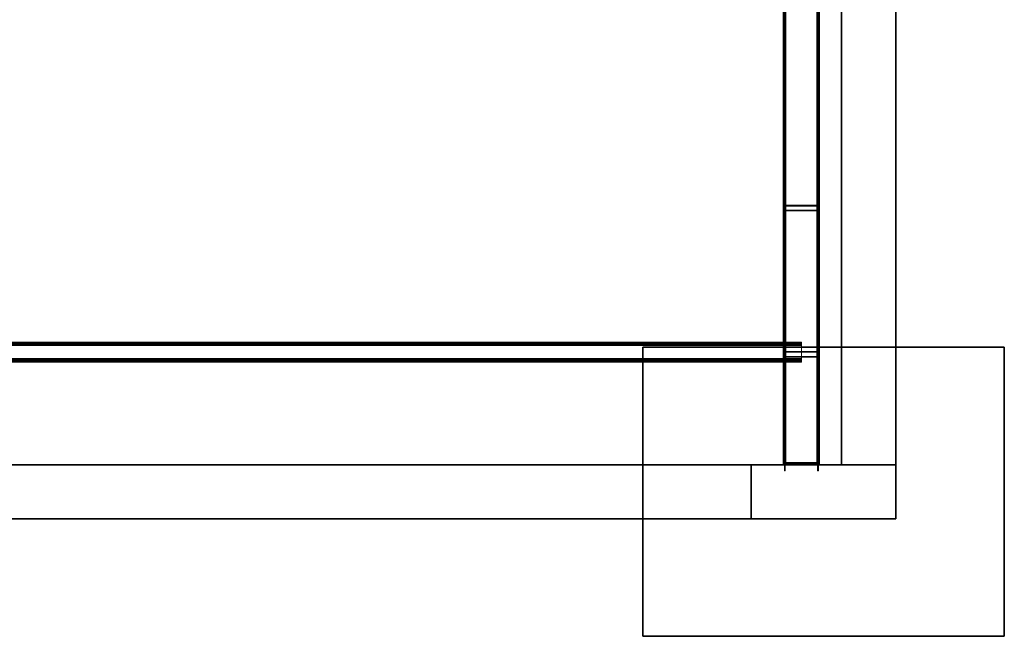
# Model space of a CAD drawing. Extents: x -0.3 to 41.3, y 0 to 17.8.
# Tile 495 of 625: x 38.6 to 41.3, y 1.5 to 3.2. Entities that reach past the tile are written whole.
import ezdxf

# ---------------------------------------------------------------- set-up
doc = ezdxf.new("R2010")
doc.units = 0
doc.header["$MEASUREMENT"] = 0
for name, color, linetype in [('P50', 7, 'Continuous'), ('S50', 7, 'Continuous'), ('V117', 7, 'Continuous'), ('V139', 7, 'Continuous'), ('V219', 7, 'Continuous'), ('V242', 7, 'Continuous'), ('V307', 7, 'Continuous'), ('V313', 7, 'Continuous')]:
    doc.layers.add(name, color=color, linetype=linetype)
doc.layers.add('PILAR_METALICO', color=22, linetype='Continuous', lineweight=0)
doc.layers.add('VIGA_METALICA', color=106, linetype='Continuous', lineweight=0)

msp = doc.modelspace()

# ---------------------------------------------------------------- linework, layer by layer
at = {"layer": 'P50', "color": 12, "true_color": 0xbd0000}
for points, invisible_edges in [([(40.58178, 1.81931, 195.60001), (40.98178, 1.81931, 195.60001), (40.98178, 1.96931, 195.60001)], 12), ([(40.58178, 1.81931, 195.60001), (40.98178, 1.81931, 195.60001), (40.98178, 1.96931, 195.60001)], 12), ([(40.58178, 1.81931, 195.60001), (40.98178, 1.96931, 195.60001), (40.58178, 1.96931, 195.60001)], 9), ([(40.58178, 1.81931, 195.60001), (40.98178, 1.96931, 195.60001), (40.58178, 1.96931, 195.60001)], 9), ([(40.58178, 1.81931, 196.60001), (40.98178, 1.81931, 196.60001), (40.98178, 1.96931, 196.60001)], 12), ([(40.58178, 1.81931, 195.60001), (40.98178, 1.81931, 195.60001), (40.98178, 1.96931, 195.60001)], 12), ([(40.58178, 1.81931, 196.60001), (40.98178, 1.96931, 196.60001), (40.58178, 1.96931, 196.60001)], 9), ([(40.58178, 1.81931, 195.60001), (40.98178, 1.96931, 195.60001), (40.58178, 1.96931, 195.60001)], 9), ([(40.58178, 1.81931, 199.55), (40.98178, 1.81931, 199.55), (40.98178, 1.96931, 199.55)], 12), ([(40.58178, 1.81931, 196.6), (40.98178, 1.81931, 196.6), (40.98178, 1.96931, 196.6)], 12), ([(40.58178, 1.81931, 199.55), (40.98178, 1.96931, 199.55), (40.58178, 1.96931, 199.55)], 9), ([(40.58178, 1.81931, 196.6), (40.98178, 1.96931, 196.6), (40.58178, 1.96931, 196.6)], 9), ([(40.58178, 1.81931, 200.60001), (40.98178, 1.81931, 200.60001), (40.98178, 1.96931, 200.60001)], 12), ([(40.58178, 1.81931, 199.55001), (40.98178, 1.81931, 199.55001), (40.98178, 1.96931, 199.55001)], 12), ([(40.58178, 1.81931, 200.60001), (40.98178, 1.96931, 200.60001), (40.58178, 1.96931, 200.60001)], 9), ([(40.58178, 1.81931, 199.55001), (40.98178, 1.96931, 199.55001), (40.58178, 1.96931, 199.55001)], 9)]:
    msp.add_3dface(points, dxfattribs=dict(at, invisible_edges=invisible_edges))
for points in [[(40.98178, 1.96931, 195.60001), (40.58178, 1.96931, 195.60001), (40.58178, 1.96931, 195.60001), (40.98178, 1.96931, 195.60001)], [(40.58178, 1.96931, 195.60001), (40.58178, 1.81931, 195.60001), (40.58178, 1.81931, 195.60001), (40.58178, 1.96931, 195.60001)], [(40.98178, 1.96931, 196.60001), (40.58178, 1.96931, 196.60001), (40.58178, 1.96931, 195.60001), (40.98178, 1.96931, 195.60001)], [(40.58178, 1.96931, 196.60001), (40.58178, 1.81931, 196.60001), (40.58178, 1.81931, 195.60001), (40.58178, 1.96931, 195.60001)], [(40.98178, 1.96931, 199.55), (40.58178, 1.96931, 199.55), (40.58178, 1.96931, 196.6), (40.98178, 1.96931, 196.6)], [(40.58178, 1.96931, 199.55), (40.58178, 1.81931, 199.55), (40.58178, 1.81931, 196.6), (40.58178, 1.96931, 196.6)], [(40.98178, 1.96931, 200.60001), (40.58178, 1.96931, 200.60001), (40.58178, 1.96931, 199.55001), (40.98178, 1.96931, 199.55001)], [(40.58178, 1.96931, 200.60001), (40.58178, 1.81931, 200.60001), (40.58178, 1.81931, 199.55001), (40.58178, 1.96931, 199.55001)], [(40.98178, 1.81931, 195.60001), (40.98178, 1.96931, 195.60001), (40.98178, 1.96931, 195.60001), (40.98178, 1.81931, 195.60001)], [(40.98178, 1.81931, 196.60001), (40.98178, 1.96931, 196.60001), (40.98178, 1.96931, 195.60001), (40.98178, 1.81931, 195.60001)], [(40.98178, 1.81931, 199.55), (40.98178, 1.96931, 199.55), (40.98178, 1.96931, 196.6), (40.98178, 1.81931, 196.6)], [(40.98178, 1.81931, 200.60001), (40.98178, 1.96931, 200.60001), (40.98178, 1.96931, 199.55001), (40.98178, 1.81931, 199.55001)], [(40.58178, 1.81931, 195.60001), (40.98178, 1.81931, 195.60001), (40.98178, 1.81931, 195.60001), (40.58178, 1.81931, 195.60001)], [(40.58178, 1.81931, 196.60001), (40.98178, 1.81931, 196.60001), (40.98178, 1.81931, 195.60001), (40.58178, 1.81931, 195.60001)], [(40.58178, 1.81931, 199.55), (40.98178, 1.81931, 199.55), (40.98178, 1.81931, 196.6), (40.58178, 1.81931, 196.6)], [(40.58178, 1.81931, 200.60001), (40.98178, 1.81931, 200.60001), (40.98178, 1.81931, 199.55001), (40.58178, 1.81931, 199.55001)]]:
    msp.add_3dface(points, dxfattribs=at)
at = {"layer": 'S50', "color": 253, "true_color": 0xca95bd}
for points, invisible_edges in [([(40.28178, 1.49431, 195.60001), (41.28178, 1.49431, 195.60001), (41.28178, 2.29431, 195.60001)], 12), ([(40.28178, 1.49431, 195.10001), (41.28178, 1.49431, 195.10001), (41.28178, 2.29431, 195.10001)], 12), ([(40.28178, 1.49431, 195.60001), (41.28178, 2.29431, 195.60001), (40.28178, 2.29431, 195.60001)], 9), ([(40.28178, 1.49431, 195.10001), (41.28178, 2.29431, 195.10001), (40.28178, 2.29431, 195.10001)], 9)]:
    msp.add_3dface(points, dxfattribs=dict(at, invisible_edges=invisible_edges))
for points in [[(41.28178, 2.29431, 195.60001), (40.28178, 2.29431, 195.60001), (40.28178, 2.29431, 195.10001), (41.28178, 2.29431, 195.10001)], [(40.28178, 2.29431, 195.60001), (40.28178, 1.49431, 195.60001), (40.28178, 1.49431, 195.10001), (40.28178, 2.29431, 195.10001)], [(41.28178, 1.49431, 195.60001), (41.28178, 2.29431, 195.60001), (41.28178, 2.29431, 195.10001), (41.28178, 1.49431, 195.10001)], [(40.28178, 1.49431, 195.60001), (41.28178, 1.49431, 195.60001), (41.28178, 1.49431, 195.10001), (40.28178, 1.49431, 195.10001)]]:
    msp.add_3dface(points, dxfattribs=at)
at = {"layer": 'V117', "color": 252, "true_color": 0x838383}
for points, invisible_edges in [([(40.58178, 1.96931, 196.60001), (37.12089, 1.96931, 196.60001), (37.12089, 1.81931, 196.60001)], 12), ([(40.58178, 1.96931, 196.00001), (37.12089, 1.96931, 196.00001), (37.12089, 1.81931, 196.00001)], 12), ([(40.58178, 1.96931, 196.60001), (37.12089, 1.81931, 196.60001), (40.58178, 1.81931, 196.60001)], 9), ([(40.58178, 1.96931, 196.00001), (37.12089, 1.81931, 196.00001), (40.58178, 1.81931, 196.00001)], 9)]:
    msp.add_3dface(points, dxfattribs=dict(at, invisible_edges=invisible_edges))
for points in [[(40.58178, 1.96931, 196.60001), (37.12089, 1.96931, 196.60001), (37.12089, 1.96931, 196.00001), (40.58178, 1.96931, 196.00001)], [(40.58178, 1.81931, 196.60001), (40.58178, 1.96931, 196.60001), (40.58178, 1.96931, 196.00001), (40.58178, 1.81931, 196.00001)], [(37.12089, 1.81931, 196.60001), (40.58178, 1.81931, 196.60001), (40.58178, 1.81931, 196.00001), (37.12089, 1.81931, 196.00001)]]:
    msp.add_3dface(points, dxfattribs=at)
at = {"layer": 'V139', "color": 252, "true_color": 0x838383}
for points, invisible_edges in [([(40.98178, 5.27764, 196.60001), (40.83178, 5.27764, 196.60001), (40.83178, 1.96931, 196.60001)], 12), ([(40.98178, 5.27764, 196.00001), (40.83178, 5.27764, 196.00001), (40.83178, 1.96931, 196.00001)], 12), ([(40.98178, 5.27764, 196.60001), (40.83178, 1.96931, 196.60001), (40.98178, 1.96931, 196.60001)], 9), ([(40.98178, 5.27764, 196.00001), (40.83178, 1.96931, 196.00001), (40.98178, 1.96931, 196.00001)], 9)]:
    msp.add_3dface(points, dxfattribs=dict(at, invisible_edges=invisible_edges))
for points in [[(40.83178, 5.27764, 196.60001), (40.83178, 1.96931, 196.60001), (40.83178, 1.96931, 196.00001), (40.83178, 5.27764, 196.00001)], [(40.98178, 1.96931, 196.60001), (40.98178, 5.27764, 196.60001), (40.98178, 5.27764, 196.00001), (40.98178, 1.96931, 196.00001)], [(40.83178, 1.96931, 196.60001), (40.98178, 1.96931, 196.60001), (40.98178, 1.96931, 196.00001), (40.83178, 1.96931, 196.00001)]]:
    msp.add_3dface(points, dxfattribs=at)
at = {"layer": 'V219', "color": 252, "true_color": 0x838383}
for points, invisible_edges in [([(40.58178, 1.96931, 199.55), (37.12089, 1.96931, 199.55), (37.12089, 1.81931, 199.55)], 12), ([(40.58178, 1.96931, 198.95), (37.12089, 1.96931, 198.95), (37.12089, 1.81931, 198.95)], 12), ([(40.58178, 1.96931, 199.55), (37.12089, 1.81931, 199.55), (40.58178, 1.81931, 199.55)], 9), ([(40.58178, 1.96931, 198.95), (37.12089, 1.81931, 198.95), (40.58178, 1.81931, 198.95)], 9)]:
    msp.add_3dface(points, dxfattribs=dict(at, invisible_edges=invisible_edges))
for points in [[(40.58178, 1.96931, 199.55), (37.12089, 1.96931, 199.55), (37.12089, 1.96931, 198.95), (40.58178, 1.96931, 198.95)], [(40.58178, 1.81931, 199.55), (40.58178, 1.96931, 199.55), (40.58178, 1.96931, 198.95), (40.58178, 1.81931, 198.95)], [(37.12089, 1.81931, 199.55), (40.58178, 1.81931, 199.55), (40.58178, 1.81931, 198.95), (37.12089, 1.81931, 198.95)]]:
    msp.add_3dface(points, dxfattribs=at)
at = {"layer": 'V242', "color": 252, "true_color": 0x838383}
for points, invisible_edges in [([(40.98178, 5.27764, 199.55), (40.83178, 5.27764, 199.55), (40.83178, 1.96931, 199.55)], 12), ([(40.98178, 5.27764, 198.95), (40.83178, 5.27764, 198.95), (40.83178, 1.96931, 198.95)], 12), ([(40.98178, 5.27764, 199.55), (40.83178, 1.96931, 199.55), (40.98178, 1.96931, 199.55)], 9), ([(40.98178, 5.27764, 198.95), (40.83178, 1.96931, 198.95), (40.98178, 1.96931, 198.95)], 9)]:
    msp.add_3dface(points, dxfattribs=dict(at, invisible_edges=invisible_edges))
for points in [[(40.83178, 5.27764, 199.55), (40.83178, 1.96931, 199.55), (40.83178, 1.96931, 198.95), (40.83178, 5.27764, 198.95)], [(40.98178, 1.96931, 199.55), (40.98178, 5.27764, 199.55), (40.98178, 5.27764, 198.95), (40.98178, 1.96931, 198.95)], [(40.83178, 1.96931, 199.55), (40.98178, 1.96931, 199.55), (40.98178, 1.96931, 198.95), (40.83178, 1.96931, 198.95)]]:
    msp.add_3dface(points, dxfattribs=at)
at = {"layer": 'V307', "color": 252, "true_color": 0x838383}
for points, invisible_edges in [([(40.58178, 1.96931, 200.60001), (37.12089, 1.96931, 200.60001), (37.12089, 1.81931, 200.60001)], 12), ([(40.58178, 1.96931, 200.30001), (37.12089, 1.96931, 200.30001), (37.12089, 1.81931, 200.30001)], 12), ([(40.58178, 1.96931, 200.60001), (37.12089, 1.81931, 200.60001), (40.58178, 1.81931, 200.60001)], 9), ([(40.58178, 1.96931, 200.30001), (37.12089, 1.81931, 200.30001), (40.58178, 1.81931, 200.30001)], 9)]:
    msp.add_3dface(points, dxfattribs=dict(at, invisible_edges=invisible_edges))
for points in [[(40.58178, 1.96931, 200.60001), (37.12089, 1.96931, 200.60001), (37.12089, 1.96931, 200.30001), (40.58178, 1.96931, 200.30001)], [(40.58178, 1.81931, 200.60001), (40.58178, 1.96931, 200.60001), (40.58178, 1.96931, 200.30001), (40.58178, 1.81931, 200.30001)], [(37.12089, 1.81931, 200.60001), (40.58178, 1.81931, 200.60001), (40.58178, 1.81931, 200.30001), (37.12089, 1.81931, 200.30001)]]:
    msp.add_3dface(points, dxfattribs=at)
at = {"layer": 'V313', "color": 252, "true_color": 0x838383}
for points, invisible_edges in [([(40.98178, 5.27764, 200.60001), (40.83178, 5.27764, 200.60001), (40.83178, 1.96931, 200.60001)], 12), ([(40.98178, 5.27764, 200.30001), (40.83178, 5.27764, 200.30001), (40.83178, 1.96931, 200.30001)], 12), ([(40.98178, 5.27764, 200.60001), (40.83178, 1.96931, 200.60001), (40.98178, 1.96931, 200.60001)], 9), ([(40.98178, 5.27764, 200.30001), (40.83178, 1.96931, 200.30001), (40.98178, 1.96931, 200.30001)], 9)]:
    msp.add_3dface(points, dxfattribs=dict(at, invisible_edges=invisible_edges))
for points in [[(40.83178, 5.27764, 200.60001), (40.83178, 1.96931, 200.60001), (40.83178, 1.96931, 200.30001), (40.83178, 5.27764, 200.30001)], [(40.98178, 1.96931, 200.60001), (40.98178, 5.27764, 200.60001), (40.98178, 5.27764, 200.30001), (40.98178, 1.96931, 200.30001)], [(40.83178, 1.96931, 200.60001), (40.98178, 1.96931, 200.60001), (40.98178, 1.96931, 200.30001), (40.83178, 1.96931, 200.30001)]]:
    msp.add_3dface(points, dxfattribs=at)

# ---------------------------------------------------------------- meshes
at = {"layer": 'PILAR_METALICO'}
mesh = msp.add_polyface(dxfattribs=at)
corners = [(40.67345, 2.67618, 199.54735), (40.67345, 2.67618, 199.78982), (40.67345, 2.71218, 199.54735), (40.67345, 2.71218, 199.78982), (40.67375, 2.67464, 199.54735), (40.67375, 2.67464, 199.78982), (40.67462, 2.67335, 199.54735), (40.67462, 2.67335, 199.78982), (40.67545, 2.67618, 199.54735), (40.67545, 2.67618, 199.78982), (40.67545, 2.71218, 199.54735), (40.67545, 2.71218, 199.78982), (40.6756, 2.67541, 199.54735), (40.6756, 2.67541, 199.78982), (40.67592, 2.67248, 199.54735), (40.67592, 2.67248, 199.78982), (40.67604, 2.67476, 199.54735), (40.67604, 2.67476, 199.78982), (40.67668, 2.67433, 199.54735), (40.67668, 2.67433, 199.78982), (40.67745, 2.67218, 199.54735), (40.67745, 2.67218, 199.78982), (40.67745, 2.67418, 199.54735), (40.67745, 2.67418, 199.78982), (40.76345, 2.67218, 199.54735), (40.76345, 2.67218, 199.78982), (40.76345, 2.67418, 199.54735), (40.76345, 2.67418, 199.78982), (40.76422, 2.67433, 199.54735), (40.76422, 2.67433, 199.78982), (40.76486, 2.67476, 199.54735), (40.76486, 2.67476, 199.78982), (40.76498, 2.67248, 199.54735), (40.76498, 2.67248, 199.78982), (40.7653, 2.67541, 199.54735), (40.7653, 2.67541, 199.78982), (40.76545, 2.67618, 199.54735), (40.76545, 2.67618, 199.78982), (40.76545, 2.71218, 199.54735), (40.76545, 2.71218, 199.78982), (40.76628, 2.67335, 199.54735), (40.76628, 2.67335, 199.78982), (40.76715, 2.67464, 199.54735), (40.76715, 2.67464, 199.78982), (40.76745, 2.67618, 199.54735), (40.76745, 2.67618, 199.78982), (40.76745, 2.71218, 199.54735), (40.76745, 2.71218, 199.78982)]
mesh.append_faces([[corners[k] for k in face] for face in [(36, 34, 35, 37), (34, 30, 31, 35), (30, 28, 29, 31), (28, 26, 27, 29), (26, 22, 23, 27), (22, 18, 19, 23), (18, 16, 17, 19), (16, 12, 13, 17), (12, 8, 9, 13), (8, 10, 11, 9), (10, 2, 3, 11), (2, 0, 1, 3), (0, 4, 5, 1), (4, 6, 7, 5), (6, 14, 15, 7), (14, 20, 21, 15), (20, 24, 25, 21), (24, 32, 33, 25), (32, 40, 41, 33), (40, 42, 43, 41), (42, 44, 45, 43), (44, 46, 47, 45), (46, 38, 39, 47), (38, 36, 37, 39)]])
mesh.append_faces([[corners[k] for k in face] for face in [(46, 36, 38), (42, 46, 44), (10, 0, 2), (47, 43, 45), (5, 3, 1)]], dxfattribs={"vtx0": -1})
mesh.append_faces([[corners[k] for k in face] for face in [(40, 46, 42), (0, 10, 4), (4, 10, 6), (6, 8, 14), (14, 16, 20), (20, 26, 24), (24, 28, 32), (32, 34, 40), (15, 9, 7), (9, 15, 13), (13, 15, 17), (17, 21, 19), (19, 21, 23), (23, 25, 27), (27, 33, 29), (29, 33, 31), (31, 33, 35), (35, 41, 37), (37, 41, 39), (39, 41, 47), (3, 5, 11), (11, 7, 9)]], dxfattribs={"vtx0": -1, "vtx1": -1})
mesh.append_faces([[corners[k] for k in face] for face in [(36, 46, 40)]], dxfattribs={"vtx0": -1, "vtx1": -1, "vtx2": -1})
mesh.append_faces([[corners[k] for k in face] for face in [(6, 10, 8), (14, 8, 12), (14, 12, 16), (20, 16, 18), (20, 18, 22), (20, 22, 26), (24, 26, 28), (32, 28, 30), (32, 30, 34), (40, 34, 36), (17, 15, 21), (23, 21, 25), (27, 25, 33), (35, 33, 41), (47, 41, 43), (11, 5, 7)]], dxfattribs={"vtx0": -1, "vtx2": -1})
mesh = msp.add_polyface(dxfattribs=at)
corners = [(40.67345, 2.27062, 199.54735), (40.67345, 2.27062, 199.76565), (40.67345, 2.30662, 199.54735), (40.67345, 2.30662, 199.76565), (40.67375, 2.26909, 199.54735), (40.67375, 2.26909, 199.76565), (40.67462, 2.26779, 199.54735), (40.67462, 2.26779, 199.76565), (40.67545, 2.27062, 199.54735), (40.67545, 2.27062, 199.76565), (40.67545, 2.30662, 199.54735), (40.67545, 2.30662, 199.76565), (40.6756, 2.26986, 199.54735), (40.6756, 2.26986, 199.76565), (40.67592, 2.26693, 199.54735), (40.67592, 2.26693, 199.76565), (40.67604, 2.26921, 199.54735), (40.67604, 2.26921, 199.76565), (40.67668, 2.26877, 199.54735), (40.67668, 2.26877, 199.76565), (40.67745, 2.26662, 199.54735), (40.67745, 2.26662, 199.76565), (40.67745, 2.26862, 199.54735), (40.67745, 2.26862, 199.76565), (40.76345, 2.26662, 199.54735), (40.76345, 2.26662, 199.76565), (40.76345, 2.26862, 199.54735), (40.76345, 2.26862, 199.76565), (40.76422, 2.26877, 199.54735), (40.76422, 2.26877, 199.76565), (40.76486, 2.26921, 199.54735), (40.76486, 2.26921, 199.76565), (40.76498, 2.26693, 199.54735), (40.76498, 2.26693, 199.76565), (40.7653, 2.26986, 199.54735), (40.7653, 2.26986, 199.76565), (40.76545, 2.27062, 199.54735), (40.76545, 2.27062, 199.76565), (40.76545, 2.30662, 199.54735), (40.76545, 2.30662, 199.76565), (40.76628, 2.26779, 199.54735), (40.76628, 2.26779, 199.76565), (40.76715, 2.26909, 199.54735), (40.76715, 2.26909, 199.76565), (40.76745, 2.27062, 199.54735), (40.76745, 2.27062, 199.76565), (40.76745, 2.30662, 199.54735), (40.76745, 2.30662, 199.76565)]
mesh.append_faces([[corners[k] for k in face] for face in [(36, 34, 35, 37), (34, 30, 31, 35), (30, 28, 29, 31), (28, 26, 27, 29), (26, 22, 23, 27), (22, 18, 19, 23), (18, 16, 17, 19), (16, 12, 13, 17), (12, 8, 9, 13), (8, 10, 11, 9), (10, 2, 3, 11), (2, 0, 1, 3), (0, 4, 5, 1), (4, 6, 7, 5), (6, 14, 15, 7), (14, 20, 21, 15), (20, 24, 25, 21), (24, 32, 33, 25), (32, 40, 41, 33), (40, 42, 43, 41), (42, 44, 45, 43), (44, 46, 47, 45), (46, 38, 39, 47), (38, 36, 37, 39)]])
mesh.append_faces([[corners[k] for k in face] for face in [(46, 36, 38), (42, 46, 44), (10, 0, 2), (47, 43, 45), (5, 3, 1)]], dxfattribs={"vtx0": -1})
mesh.append_faces([[corners[k] for k in face] for face in [(40, 46, 42), (0, 10, 4), (4, 10, 6), (6, 8, 14), (14, 16, 20), (20, 26, 24), (24, 28, 32), (32, 34, 40), (15, 9, 7), (9, 15, 13), (13, 15, 17), (17, 21, 19), (19, 21, 23), (23, 25, 27), (27, 33, 29), (29, 33, 31), (31, 33, 35), (35, 41, 37), (37, 41, 39), (39, 41, 47), (3, 5, 11), (11, 7, 9)]], dxfattribs={"vtx0": -1, "vtx1": -1})
mesh.append_faces([[corners[k] for k in face] for face in [(36, 46, 40)]], dxfattribs={"vtx0": -1, "vtx1": -1, "vtx2": -1})
mesh.append_faces([[corners[k] for k in face] for face in [(6, 10, 8), (14, 8, 12), (14, 12, 16), (20, 16, 18), (20, 18, 22), (20, 22, 26), (24, 26, 28), (32, 28, 30), (32, 30, 34), (40, 34, 36), (17, 15, 21), (23, 21, 25), (27, 25, 33), (35, 33, 41), (47, 41, 43), (11, 5, 7)]], dxfattribs={"vtx0": -1, "vtx2": -1})
mesh = msp.add_polyface(dxfattribs=at)
corners = [(40.67345, 1.97381, 199.54735), (40.67345, 1.97381, 199.74735), (40.67345, 2.00981, 199.54735), (40.67345, 2.00981, 199.74735), (40.67375, 1.97228, 199.54735), (40.67375, 1.97228, 199.74735), (40.67462, 1.97098, 199.54735), (40.67462, 1.97098, 199.74735), (40.67545, 1.97381, 199.54735), (40.67545, 1.97381, 199.74735), (40.67545, 2.00981, 199.54735), (40.67545, 2.00981, 199.74735), (40.6756, 1.97304, 199.54735), (40.6756, 1.97304, 199.74735), (40.67592, 1.97011, 199.54735), (40.67592, 1.97011, 199.74735), (40.67604, 1.9724, 199.54735), (40.67604, 1.9724, 199.74735), (40.67668, 1.97196, 199.54735), (40.67668, 1.97196, 199.74735), (40.67745, 1.96981, 199.54735), (40.67745, 1.96981, 199.74735), (40.67745, 1.97181, 199.54735), (40.67745, 1.97181, 199.74735), (40.76345, 1.96981, 199.54735), (40.76345, 1.96981, 199.74735), (40.76345, 1.97181, 199.54735), (40.76345, 1.97181, 199.74735), (40.76422, 1.97196, 199.54735), (40.76422, 1.97196, 199.74735), (40.76486, 1.9724, 199.54735), (40.76486, 1.9724, 199.74735), (40.76498, 1.97011, 199.54735), (40.76498, 1.97011, 199.74735), (40.7653, 1.97304, 199.54735), (40.7653, 1.97304, 199.74735), (40.76545, 1.97381, 199.54735), (40.76545, 1.97381, 199.74735), (40.76545, 2.00981, 199.54735), (40.76545, 2.00981, 199.74735), (40.76628, 1.97098, 199.54735), (40.76628, 1.97098, 199.74735), (40.76715, 1.97228, 199.54735), (40.76715, 1.97228, 199.74735), (40.76745, 1.97381, 199.54735), (40.76745, 1.97381, 199.74735), (40.76745, 2.00981, 199.54735), (40.76745, 2.00981, 199.74735)]
mesh.append_faces([[corners[k] for k in face] for face in [(36, 34, 35, 37), (34, 30, 31, 35), (30, 28, 29, 31), (28, 26, 27, 29), (26, 22, 23, 27), (22, 18, 19, 23), (18, 16, 17, 19), (16, 12, 13, 17), (12, 8, 9, 13), (8, 10, 11, 9), (10, 2, 3, 11), (2, 0, 1, 3), (0, 4, 5, 1), (4, 6, 7, 5), (6, 14, 15, 7), (14, 20, 21, 15), (20, 24, 25, 21), (24, 32, 33, 25), (32, 40, 41, 33), (40, 42, 43, 41), (42, 44, 45, 43), (44, 46, 47, 45), (46, 38, 39, 47), (38, 36, 37, 39)]])
mesh.append_faces([[corners[k] for k in face] for face in [(46, 36, 38), (42, 46, 44), (10, 0, 2), (47, 43, 45), (5, 3, 1)]], dxfattribs={"vtx0": -1})
mesh.append_faces([[corners[k] for k in face] for face in [(40, 46, 42), (0, 10, 4), (4, 10, 6), (6, 8, 14), (14, 16, 20), (20, 26, 24), (24, 28, 32), (32, 34, 40), (15, 9, 7), (9, 15, 13), (13, 15, 17), (17, 21, 19), (19, 21, 23), (23, 25, 27), (27, 33, 29), (29, 33, 31), (31, 33, 35), (35, 41, 37), (37, 41, 39), (39, 41, 47), (3, 5, 11), (11, 7, 9)]], dxfattribs={"vtx0": -1, "vtx1": -1})
mesh.append_faces([[corners[k] for k in face] for face in [(36, 46, 40)]], dxfattribs={"vtx0": -1, "vtx1": -1, "vtx2": -1})
mesh.append_faces([[corners[k] for k in face] for face in [(6, 10, 8), (14, 8, 12), (14, 12, 16), (20, 16, 18), (20, 18, 22), (20, 22, 26), (24, 26, 28), (32, 28, 30), (32, 30, 34), (40, 34, 36), (17, 15, 21), (23, 21, 25), (27, 25, 33), (35, 33, 41), (47, 41, 43), (11, 5, 7)]], dxfattribs={"vtx0": -1, "vtx2": -1})
at = {"layer": 'VIGA_METALICA'}
mesh = msp.add_polyface(dxfattribs=at)
corners = [(40.67045, 1.97013, 199.74204), (40.67045, 1.97279, 199.69744), (40.67045, 8.98513, 200.16021), (40.67045, 8.98779, 200.11561), (40.67085, 1.97001, 199.74407), (40.67085, 8.98501, 200.16224), (40.67201, 1.9699, 199.74579), (40.67201, 8.9849, 200.16397), (40.67311, 1.97013, 199.74204), (40.67311, 1.97279, 199.69744), (40.67311, 8.98513, 200.16021), (40.67311, 8.98779, 200.11561), (40.67331, 1.97007, 199.74306), (40.67331, 8.98507, 200.16123), (40.67373, 1.96983, 199.74695), (40.67373, 8.98483, 200.16512), (40.67389, 1.97001, 199.74392), (40.67389, 8.98501, 200.16209), (40.67475, 1.96998, 199.74449), (40.67475, 8.98498, 200.16266), (40.67577, 1.96981, 199.74735), (40.67577, 1.96997, 199.74469), (40.67577, 8.98481, 200.16552), (40.67577, 8.98497, 200.16287), (40.76513, 1.96981, 199.74735), (40.76513, 1.96997, 199.74469), (40.76513, 8.98481, 200.16552), (40.76513, 8.98497, 200.16287), (40.76615, 1.96998, 199.74449), (40.76615, 8.98498, 200.16266), (40.76701, 1.97001, 199.74392), (40.76701, 8.98501, 200.16209), (40.76717, 1.96983, 199.74695), (40.76717, 8.98483, 200.16512), (40.76759, 1.97007, 199.74306), (40.76759, 8.98507, 200.16123), (40.76779, 1.97013, 199.74204), (40.76779, 1.97279, 199.69744), (40.76779, 8.98513, 200.16021), (40.76779, 8.98779, 200.11561), (40.76889, 1.9699, 199.74579), (40.76889, 8.9849, 200.16397), (40.77005, 1.97001, 199.74407), (40.77005, 8.98501, 200.16224), (40.77045, 1.97013, 199.74204), (40.77045, 1.97279, 199.69744), (40.77045, 8.98513, 200.16021), (40.77045, 8.98779, 200.11561)]
mesh.append_faces([[corners[k] for k in face] for face in [(36, 34, 35, 38), (34, 30, 31, 35), (30, 28, 29, 31), (28, 25, 27, 29), (25, 21, 23, 27), (21, 18, 19, 23), (18, 16, 17, 19), (16, 12, 13, 17), (12, 8, 10, 13), (8, 9, 11, 10), (9, 1, 3, 11), (1, 0, 2, 3), (0, 4, 5, 2), (4, 6, 7, 5), (6, 14, 15, 7), (14, 20, 22, 15), (20, 24, 26, 22), (24, 32, 33, 26), (32, 40, 41, 33), (40, 42, 43, 41), (42, 44, 46, 43), (44, 45, 47, 46), (45, 37, 39, 47), (37, 36, 38, 39)]])
mesh.append_faces([[corners[k] for k in face] for face in [(44, 37, 45), (8, 1, 9), (14, 24, 20), (2, 11, 3), (38, 47, 39), (33, 22, 26)]], dxfattribs={"vtx0": -1})
mesh.append_faces([[corners[k] for k in face] for face in [(37, 44, 36), (36, 42, 34), (34, 42, 30), (30, 42, 28), (28, 40, 25), (25, 40, 21), (1, 8, 0), (0, 12, 4), (4, 18, 6), (6, 32, 14), (11, 2, 10), (10, 5, 13), (13, 5, 17), (17, 5, 19), (19, 7, 23), (23, 7, 27), (47, 38, 46), (46, 35, 43), (43, 29, 41), (41, 15, 33)]], dxfattribs={"vtx0": -1, "vtx1": -1})
mesh.append_faces([[corners[k] for k in face] for face in [(6, 21, 40), (41, 27, 7)]], dxfattribs={"vtx0": -1, "vtx1": -1, "vtx2": -1})
mesh.append_faces([[corners[k] for k in face] for face in [(36, 44, 42), (28, 42, 40), (0, 8, 12), (4, 12, 16), (4, 16, 18), (6, 18, 21), (6, 40, 32), (14, 32, 24), (10, 2, 5), (19, 5, 7), (46, 38, 35), (43, 35, 31), (43, 31, 29), (41, 29, 27), (41, 7, 15), (33, 15, 22)]], dxfattribs={"vtx0": -1, "vtx2": -1})
mesh = msp.add_polyface(dxfattribs=at)
corners = [(40.67045, 1.96981, 199.55267), (40.67045, 1.96981, 199.59735), (40.67045, 8.98481, 199.55267), (40.67045, 8.98481, 199.59735), (40.67085, 1.96981, 199.55063), (40.67085, 8.98481, 199.55063), (40.67201, 1.96981, 199.54891), (40.67201, 8.98481, 199.54891), (40.67311, 1.96981, 199.55267), (40.67311, 1.96981, 199.59735), (40.67311, 8.98481, 199.55267), (40.67311, 8.98481, 199.59735), (40.67331, 1.96981, 199.55165), (40.67331, 8.98481, 199.55165), (40.67373, 1.96981, 199.54775), (40.67373, 8.98481, 199.54775), (40.67389, 1.96981, 199.55079), (40.67389, 8.98481, 199.55079), (40.67475, 1.96981, 199.55021), (40.67475, 8.98481, 199.55021), (40.67577, 1.96981, 199.54735), (40.67577, 1.96981, 199.55001), (40.67577, 8.98481, 199.54735), (40.67577, 8.98481, 199.55001), (40.76513, 1.96981, 199.54735), (40.76513, 1.96981, 199.55001), (40.76513, 8.98481, 199.54735), (40.76513, 8.98481, 199.55001), (40.76615, 1.96981, 199.55021), (40.76615, 8.98481, 199.55021), (40.76701, 1.96981, 199.55079), (40.76701, 8.98481, 199.55079), (40.76717, 1.96981, 199.54775), (40.76717, 8.98481, 199.54775), (40.76759, 1.96981, 199.55165), (40.76759, 8.98481, 199.55165), (40.76779, 1.96981, 199.55267), (40.76779, 1.96981, 199.59735), (40.76779, 8.98481, 199.55267), (40.76779, 8.98481, 199.59735), (40.76889, 1.96981, 199.54891), (40.76889, 8.98481, 199.54891), (40.77005, 1.96981, 199.55063), (40.77005, 8.98481, 199.55063), (40.77045, 1.96981, 199.55267), (40.77045, 1.96981, 199.59735), (40.77045, 8.98481, 199.55267), (40.77045, 8.98481, 199.59735)]
mesh.append_faces([[corners[k] for k in face] for face in [(8, 12, 13, 10), (12, 16, 17, 13), (16, 18, 19, 17), (18, 21, 23, 19), (21, 25, 27, 23), (25, 28, 29, 27), (28, 30, 31, 29), (30, 34, 35, 31), (34, 36, 38, 35), (36, 37, 39, 38), (37, 45, 47, 39), (45, 44, 46, 47), (44, 42, 43, 46), (42, 40, 41, 43), (40, 32, 33, 41), (32, 24, 26, 33), (24, 20, 22, 26), (20, 14, 15, 22), (14, 6, 7, 15), (6, 4, 5, 7), (4, 0, 2, 5), (0, 1, 3, 2), (1, 9, 11, 3), (9, 8, 10, 11)]])
mesh.append_faces([[corners[k] for k in face] for face in [(32, 20, 24), (36, 45, 37), (0, 9, 1), (15, 26, 22), (10, 3, 11), (46, 39, 47)]], dxfattribs={"vtx0": -1})
mesh.append_faces([[corners[k] for k in face] for face in [(20, 32, 14), (14, 40, 6), (25, 42, 28), (28, 42, 30), (30, 44, 34), (34, 44, 36), (6, 21, 4), (21, 6, 25), (4, 16, 0), (26, 15, 33), (33, 7, 41), (23, 5, 19), (19, 5, 17), (17, 2, 13), (13, 2, 10), (41, 27, 43), (27, 41, 23), (43, 31, 46)]], dxfattribs={"vtx0": -1, "vtx1": -1})
mesh.append_faces([[corners[k] for k in face] for face in [(6, 40, 25), (41, 7, 23)]], dxfattribs={"vtx0": -1, "vtx1": -1, "vtx2": -1})
mesh.append_faces([[corners[k] for k in face] for face in [(14, 32, 40), (25, 40, 42), (30, 42, 44), (36, 44, 45), (4, 21, 18), (4, 18, 16), (0, 16, 12), (0, 12, 8), (0, 8, 9), (33, 15, 7), (23, 7, 5), (17, 5, 2), (10, 2, 3), (43, 27, 29), (43, 29, 31), (46, 31, 35), (46, 35, 38), (46, 38, 39)]], dxfattribs={"vtx0": -1, "vtx2": -1})
mesh = msp.add_polyface(dxfattribs=at)
corners = [(40.67345, 2.67117, 199.57512), (40.67345, 2.68454, 199.54169), (40.67345, 3.38363, 199.86006), (40.67345, 3.397, 199.82663), (40.67375, 2.6851, 199.54027), (40.67375, 3.39757, 199.82521), (40.67462, 2.68559, 199.53906), (40.67462, 3.39805, 199.824), (40.67545, 2.67117, 199.57512), (40.67545, 2.68454, 199.54169), (40.67545, 3.38363, 199.86006), (40.67545, 3.397, 199.82663), (40.6756, 2.68482, 199.54098), (40.6756, 3.39728, 199.82592), (40.67592, 2.68591, 199.53826), (40.67592, 3.39837, 199.8232), (40.67604, 2.68506, 199.54038), (40.67604, 3.39752, 199.82532), (40.67668, 2.68522, 199.53997), (40.67668, 3.39768, 199.82491), (40.67745, 2.68528, 199.53983), (40.67745, 2.68602, 199.53798), (40.67745, 3.39774, 199.82477), (40.67745, 3.39848, 199.82292), (40.76345, 2.68528, 199.53983), (40.76345, 2.68602, 199.53798), (40.76345, 3.39774, 199.82477), (40.76345, 3.39848, 199.82292), (40.76422, 2.68522, 199.53997), (40.76422, 3.39768, 199.82491), (40.76486, 2.68506, 199.54038), (40.76486, 3.39752, 199.82532), (40.76498, 2.68591, 199.53826), (40.76498, 3.39837, 199.8232), (40.7653, 2.68482, 199.54098), (40.7653, 3.39728, 199.82592), (40.76545, 2.67117, 199.57512), (40.76545, 2.68454, 199.54169), (40.76545, 3.38363, 199.86006), (40.76545, 3.397, 199.82663), (40.76628, 2.68559, 199.53906), (40.76628, 3.39805, 199.824), (40.76715, 2.6851, 199.54027), (40.76715, 3.39757, 199.82521), (40.76745, 2.67117, 199.57512), (40.76745, 2.68454, 199.54169), (40.76745, 3.38363, 199.86006), (40.76745, 3.397, 199.82663)]
mesh.append_faces([[corners[k] for k in face] for face in [(9, 12, 13, 11), (12, 16, 17, 13), (16, 18, 19, 17), (18, 20, 22, 19), (20, 24, 26, 22), (24, 28, 29, 26), (28, 30, 31, 29), (30, 34, 35, 31), (34, 37, 39, 35), (37, 36, 38, 39), (36, 44, 46, 38), (44, 45, 47, 46), (45, 42, 43, 47), (42, 40, 41, 43), (40, 32, 33, 41), (32, 25, 27, 33), (25, 21, 23, 27), (21, 14, 15, 23), (14, 6, 7, 15), (6, 4, 5, 7), (4, 1, 3, 5), (1, 0, 2, 3), (0, 8, 10, 2), (8, 9, 11, 10)]])
mesh.append_faces([[corners[k] for k in face] for face in [(32, 21, 25), (37, 44, 36), (1, 8, 0), (15, 27, 23), (11, 2, 10), (47, 38, 46)]], dxfattribs={"vtx0": -1})
mesh.append_faces([[corners[k] for k in face] for face in [(21, 32, 14), (14, 40, 6), (24, 42, 28), (28, 42, 30), (30, 45, 34), (34, 45, 37), (6, 20, 4), (20, 6, 24), (4, 16, 1), (27, 15, 33), (33, 7, 41), (22, 5, 19), (19, 5, 17), (17, 3, 13), (13, 3, 11), (41, 26, 43), (26, 41, 22), (43, 31, 47)]], dxfattribs={"vtx0": -1, "vtx1": -1})
mesh.append_faces([[corners[k] for k in face] for face in [(6, 40, 24), (41, 7, 22)]], dxfattribs={"vtx0": -1, "vtx1": -1, "vtx2": -1})
mesh.append_faces([[corners[k] for k in face] for face in [(14, 32, 40), (24, 40, 42), (30, 42, 45), (37, 45, 44), (4, 20, 18), (4, 18, 16), (1, 16, 12), (1, 12, 9), (1, 9, 8), (33, 15, 7), (22, 7, 5), (17, 5, 3), (11, 3, 2), (43, 26, 29), (43, 29, 31), (47, 31, 35), (47, 35, 39), (47, 39, 38)]], dxfattribs={"vtx0": -1, "vtx2": -1})
mesh = msp.add_polyface(dxfattribs=at)
corners = [(40.67345, 2.26137, 199.57302), (40.67345, 2.27985, 199.54212), (40.67345, 2.66693, 199.81549), (40.67345, 2.6854, 199.78459), (40.67375, 2.28063, 199.5408), (40.67375, 2.68619, 199.78327), (40.67462, 2.2813, 199.53969), (40.67462, 2.68685, 199.78216), (40.67545, 2.26137, 199.57302), (40.67545, 2.27985, 199.54212), (40.67545, 2.66693, 199.81549), (40.67545, 2.6854, 199.78459), (40.6756, 2.28024, 199.54146), (40.6756, 2.68579, 199.78393), (40.67592, 2.28174, 199.53895), (40.67592, 2.6873, 199.78142), (40.67604, 2.28057, 199.5409), (40.67604, 2.68613, 199.78337), (40.67668, 2.28079, 199.54053), (40.67668, 2.68635, 199.783), (40.67745, 2.28087, 199.5404), (40.67745, 2.2819, 199.53868), (40.67745, 2.68643, 199.78287), (40.67745, 2.68745, 199.78115), (40.76345, 2.28087, 199.5404), (40.76345, 2.2819, 199.53868), (40.76345, 2.68643, 199.78287), (40.76345, 2.68745, 199.78115), (40.76422, 2.28079, 199.54053), (40.76422, 2.68635, 199.783), (40.76486, 2.28057, 199.5409), (40.76486, 2.68613, 199.78337), (40.76498, 2.28174, 199.53895), (40.76498, 2.6873, 199.78142), (40.7653, 2.28024, 199.54146), (40.7653, 2.68579, 199.78393), (40.76545, 2.26137, 199.57302), (40.76545, 2.27985, 199.54212), (40.76545, 2.66693, 199.81549), (40.76545, 2.6854, 199.78459), (40.76628, 2.2813, 199.53969), (40.76628, 2.68685, 199.78216), (40.76715, 2.28063, 199.5408), (40.76715, 2.68619, 199.78327), (40.76745, 2.26137, 199.57302), (40.76745, 2.27985, 199.54212), (40.76745, 2.66693, 199.81549), (40.76745, 2.6854, 199.78459)]
mesh.append_faces([[corners[k] for k in face] for face in [(9, 12, 13, 11), (12, 16, 17, 13), (16, 18, 19, 17), (18, 20, 22, 19), (20, 24, 26, 22), (24, 28, 29, 26), (28, 30, 31, 29), (30, 34, 35, 31), (34, 37, 39, 35), (37, 36, 38, 39), (36, 44, 46, 38), (44, 45, 47, 46), (45, 42, 43, 47), (42, 40, 41, 43), (40, 32, 33, 41), (32, 25, 27, 33), (25, 21, 23, 27), (21, 14, 15, 23), (14, 6, 7, 15), (6, 4, 5, 7), (4, 1, 3, 5), (1, 0, 2, 3), (0, 8, 10, 2), (8, 9, 11, 10)]])
mesh.append_faces([[corners[k] for k in face] for face in [(32, 21, 25), (37, 44, 36), (1, 8, 0), (15, 27, 23), (11, 2, 10), (47, 38, 46)]], dxfattribs={"vtx0": -1})
mesh.append_faces([[corners[k] for k in face] for face in [(21, 32, 14), (14, 40, 6), (24, 42, 28), (28, 42, 30), (30, 45, 34), (34, 45, 37), (6, 20, 4), (20, 6, 24), (4, 16, 1), (27, 15, 33), (33, 7, 41), (22, 5, 19), (19, 5, 17), (17, 3, 13), (13, 3, 11), (41, 26, 43), (26, 41, 22), (43, 31, 47)]], dxfattribs={"vtx0": -1, "vtx1": -1})
mesh.append_faces([[corners[k] for k in face] for face in [(6, 40, 24), (41, 7, 22)]], dxfattribs={"vtx0": -1, "vtx1": -1, "vtx2": -1})
mesh.append_faces([[corners[k] for k in face] for face in [(14, 32, 40), (24, 40, 42), (30, 42, 45), (37, 45, 44), (4, 20, 18), (4, 18, 16), (1, 16, 12), (1, 12, 9), (1, 9, 8), (33, 15, 7), (22, 7, 5), (17, 5, 3), (11, 3, 2), (43, 26, 29), (43, 29, 31), (47, 31, 35), (47, 35, 39), (47, 39, 38)]], dxfattribs={"vtx0": -1, "vtx2": -1})
mesh = msp.add_polyface(dxfattribs=at)
corners = [(36.88045, 2.25318, 199.86041), (36.88045, 2.25339, 199.86195), (36.88045, 2.25418, 199.8633), (36.88045, 2.25517, 199.86052), (36.88045, 2.25528, 199.8613), (36.88045, 2.25542, 199.86424), (36.88045, 2.25567, 199.86197), (36.88045, 2.25629, 199.86244), (36.88045, 2.25693, 199.86464), (36.88045, 2.25705, 199.86264), (36.88045, 2.25869, 199.76857), (36.88045, 2.25908, 199.76706), (36.88045, 2.26003, 199.76582), (36.88045, 2.26068, 199.76869), (36.88045, 2.26088, 199.76794), (36.88045, 2.26135, 199.76731), (36.88045, 2.26137, 199.76503), (36.88045, 2.26203, 199.76692), (36.88045, 2.2628, 199.76681), (36.88045, 2.26292, 199.76482), (36.88045, 2.29885, 199.86715), (36.88045, 2.29897, 199.86516), (36.88045, 2.29975, 199.86505), (36.88045, 2.3004, 199.86694), (36.88045, 2.30042, 199.86466), (36.88045, 2.30089, 199.86404), (36.88045, 2.30109, 199.86328), (36.88045, 2.30175, 199.86615), (36.88045, 2.30187, 199.8503), (36.88045, 2.30269, 199.86491), (36.88045, 2.30309, 199.8634), (36.88045, 2.30386, 199.85042), (36.88045, 2.30472, 199.76933), (36.88045, 2.30484, 199.76733), (36.88045, 2.30548, 199.76953), (36.88045, 2.30582, 199.78442), (36.88045, 2.3061, 199.77), (36.88045, 2.30635, 199.76773), (36.88045, 2.30649, 199.77067), (36.88045, 2.3066, 199.77145), (36.88045, 2.3076, 199.76867), (36.88045, 2.30782, 199.78454), (36.88045, 2.30838, 199.77002), (36.88045, 2.3086, 199.77157), (40.72045, 2.25318, 199.86041), (40.72045, 2.25339, 199.86195), (40.72045, 2.25418, 199.8633), (40.72045, 2.25517, 199.86052), (40.72045, 2.25528, 199.8613), (40.72045, 2.25542, 199.86424), (40.72045, 2.25567, 199.86197), (40.72045, 2.25629, 199.86244), (40.72045, 2.25693, 199.86464), (40.72045, 2.25705, 199.86264), (40.72045, 2.25869, 199.76857), (40.72045, 2.25908, 199.76706), (40.72045, 2.26003, 199.76582), (40.72045, 2.26068, 199.76869), (40.72045, 2.26088, 199.76794), (40.72045, 2.26135, 199.76731), (40.72045, 2.26137, 199.76503), (40.72045, 2.26203, 199.76692), (40.72045, 2.2628, 199.76681), (40.72045, 2.26292, 199.76482), (40.72045, 2.29885, 199.86715), (40.72045, 2.29897, 199.86516), (40.72045, 2.29975, 199.86505), (40.72045, 2.3004, 199.86694), (40.72045, 2.30042, 199.86466), (40.72045, 2.30089, 199.86404), (40.72045, 2.30109, 199.86328), (40.72045, 2.30175, 199.86615), (40.72045, 2.30187, 199.8503), (40.72045, 2.30269, 199.86491), (40.72045, 2.30309, 199.8634), (40.72045, 2.30386, 199.85042), (40.72045, 2.30472, 199.76933), (40.72045, 2.30484, 199.76733), (40.72045, 2.30548, 199.76953), (40.72045, 2.30582, 199.78442), (40.72045, 2.3061, 199.77), (40.72045, 2.30635, 199.76773), (40.72045, 2.30649, 199.77067), (40.72045, 2.3066, 199.77145), (40.72045, 2.3076, 199.76867), (40.72045, 2.30782, 199.78454), (40.72045, 2.30838, 199.77002), (40.72045, 2.3086, 199.77157)]
mesh.append_faces([[corners[k] for k in face] for face in [(18, 17, 61, 62), (17, 15, 59, 61), (15, 14, 58, 59), (14, 13, 57, 58), (13, 3, 47, 57), (3, 4, 48, 47), (4, 6, 50, 48), (6, 7, 51, 50), (7, 9, 53, 51), (9, 21, 65, 53), (21, 22, 66, 65), (22, 24, 68, 66), (24, 25, 69, 68), (25, 26, 70, 69), (26, 28, 72, 70), (28, 31, 75, 72), (31, 30, 74, 75), (30, 29, 73, 74), (29, 27, 71, 73), (27, 23, 67, 71), (23, 20, 64, 67), (20, 8, 52, 64), (8, 5, 49, 52), (5, 2, 46, 49), (2, 1, 45, 46), (1, 0, 44, 45), (0, 10, 54, 44), (10, 11, 55, 54), (11, 12, 56, 55), (12, 16, 60, 56), (16, 19, 63, 60), (19, 33, 77, 63), (33, 37, 81, 77), (37, 40, 84, 81), (40, 42, 86, 84), (42, 43, 87, 86), (43, 41, 85, 87), (41, 35, 79, 85), (35, 39, 83, 79), (39, 38, 82, 83), (38, 36, 80, 82), (36, 34, 78, 80), (34, 32, 76, 78), (32, 18, 62, 76)]])
mesh.append_faces([[corners[k] for k in face] for face in [(31, 29, 30), (41, 39, 35), (42, 41, 43), (1, 10, 0), (54, 45, 44), (83, 85, 79), (85, 86, 87), (73, 75, 74)]], dxfattribs={"vtx0": -1})
mesh.append_faces([[corners[k] for k in face] for face in [(5, 3, 2), (3, 5, 4), (4, 5, 6), (6, 8, 7), (7, 8, 9), (9, 20, 21), (21, 23, 22), (22, 23, 24), (24, 27, 25), (25, 27, 26), (26, 27, 28), (28, 29, 31), (40, 41, 42), (10, 13, 11), (11, 13, 12), (12, 13, 16), (16, 17, 19), (19, 32, 33), (33, 34, 37), (37, 38, 40), (45, 54, 46), (47, 54, 57), (57, 60, 58), (58, 60, 59), (59, 60, 61), (61, 63, 62), (62, 63, 76), (76, 77, 78), (78, 81, 80), (80, 81, 82), (82, 84, 83), (49, 50, 52), (52, 53, 64), (64, 65, 67), (67, 68, 71), (71, 72, 73)]], dxfattribs={"vtx0": -1, "vtx1": -1})
mesh.append_faces([[corners[k] for k in face] for face in [(39, 41, 40), (10, 2, 3), (46, 54, 47), (85, 83, 84)]], dxfattribs={"vtx0": -1, "vtx1": -1, "vtx2": -1})
mesh.append_faces([[corners[k] for k in face] for face in [(6, 5, 8), (9, 8, 20), (21, 20, 23), (24, 23, 27), (28, 27, 29), (10, 1, 2), (10, 3, 13), (16, 13, 14), (16, 14, 15), (16, 15, 17), (19, 17, 18), (19, 18, 32), (33, 32, 34), (37, 34, 36), (37, 36, 38), (40, 38, 39), (57, 54, 55), (57, 55, 56), (57, 56, 60), (61, 60, 63), (76, 63, 77), (78, 77, 81), (82, 81, 84), (85, 84, 86), (47, 49, 46), (49, 47, 48), (49, 48, 50), (52, 50, 51), (52, 51, 53), (64, 53, 65), (67, 65, 66), (67, 66, 68), (71, 68, 69), (71, 69, 70), (71, 70, 72), (73, 72, 75)]], dxfattribs={"vtx0": -1, "vtx2": -1})
mesh = msp.add_polyface(dxfattribs=at)
corners = [(40.67345, 1.95248, 199.57172), (40.67345, 1.97334, 199.54238), (40.67345, 2.25939, 199.79001), (40.67345, 2.28025, 199.76068), (40.67375, 1.97423, 199.54113), (40.67375, 2.28114, 199.75943), (40.67462, 1.97498, 199.54008), (40.67462, 2.28189, 199.75837), (40.67545, 1.95248, 199.57172), (40.67545, 1.97334, 199.54238), (40.67545, 2.25939, 199.79001), (40.67545, 2.28025, 199.76068), (40.6756, 1.97379, 199.54176), (40.6756, 2.2807, 199.76005), (40.67592, 1.97549, 199.53937), (40.67592, 2.28239, 199.75767), (40.67604, 1.97416, 199.54123), (40.67604, 2.28107, 199.75952), (40.67668, 1.97441, 199.54088), (40.67668, 2.28132, 199.75917), (40.67745, 1.9745, 199.54075), (40.67745, 1.97566, 199.53912), (40.67745, 2.28141, 199.75905), (40.67745, 2.28257, 199.75742), (40.76345, 1.9745, 199.54075), (40.76345, 1.97566, 199.53912), (40.76345, 2.28141, 199.75905), (40.76345, 2.28257, 199.75742), (40.76422, 1.97441, 199.54088), (40.76422, 2.28132, 199.75917), (40.76486, 1.97416, 199.54123), (40.76486, 2.28107, 199.75952), (40.76498, 1.97549, 199.53937), (40.76498, 2.28239, 199.75767), (40.7653, 1.97379, 199.54176), (40.7653, 2.2807, 199.76005), (40.76545, 1.95248, 199.57172), (40.76545, 1.97334, 199.54238), (40.76545, 2.25939, 199.79001), (40.76545, 2.28025, 199.76068), (40.76628, 1.97498, 199.54008), (40.76628, 2.28189, 199.75837), (40.76715, 1.97423, 199.54113), (40.76715, 2.28114, 199.75943), (40.76745, 1.95248, 199.57172), (40.76745, 1.97334, 199.54238), (40.76745, 2.25939, 199.79001), (40.76745, 2.28025, 199.76068)]
mesh.append_faces([[corners[k] for k in face] for face in [(9, 12, 13, 11), (12, 16, 17, 13), (16, 18, 19, 17), (18, 20, 22, 19), (20, 24, 26, 22), (24, 28, 29, 26), (28, 30, 31, 29), (30, 34, 35, 31), (34, 37, 39, 35), (37, 36, 38, 39), (36, 44, 46, 38), (44, 45, 47, 46), (45, 42, 43, 47), (42, 40, 41, 43), (40, 32, 33, 41), (32, 25, 27, 33), (25, 21, 23, 27), (21, 14, 15, 23), (14, 6, 7, 15), (6, 4, 5, 7), (4, 1, 3, 5), (1, 0, 2, 3), (0, 8, 10, 2), (8, 9, 11, 10)]])
mesh.append_faces([[corners[k] for k in face] for face in [(32, 21, 25), (37, 44, 36), (1, 8, 0), (15, 27, 23), (11, 2, 10), (47, 38, 46)]], dxfattribs={"vtx0": -1})
mesh.append_faces([[corners[k] for k in face] for face in [(21, 32, 14), (14, 40, 6), (24, 42, 28), (28, 42, 30), (30, 45, 34), (34, 45, 37), (6, 20, 4), (20, 6, 24), (4, 16, 1), (27, 15, 33), (33, 7, 41), (22, 5, 19), (19, 5, 17), (17, 3, 13), (13, 3, 11), (41, 26, 43), (26, 41, 22), (43, 31, 47)]], dxfattribs={"vtx0": -1, "vtx1": -1})
mesh.append_faces([[corners[k] for k in face] for face in [(6, 40, 24), (41, 7, 22)]], dxfattribs={"vtx0": -1, "vtx1": -1, "vtx2": -1})
mesh.append_faces([[corners[k] for k in face] for face in [(14, 32, 40), (24, 40, 42), (30, 42, 45), (37, 45, 44), (4, 20, 18), (4, 18, 16), (1, 16, 12), (1, 12, 9), (1, 9, 8), (33, 15, 7), (22, 7, 5), (17, 5, 3), (11, 3, 2), (43, 26, 29), (43, 29, 31), (47, 31, 35), (47, 35, 39), (47, 39, 38)]], dxfattribs={"vtx0": -1, "vtx2": -1})

doc.saveas('drawing.dxf')
